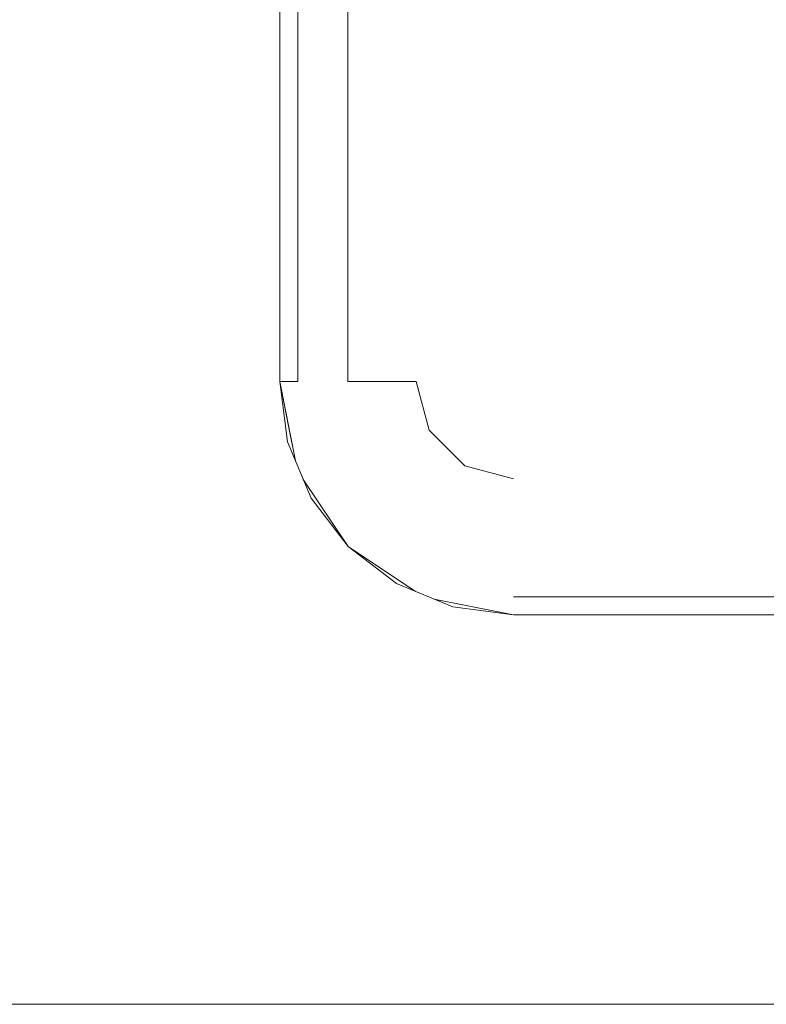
# Model space of a CAD drawing. Header units: millimetres. Extents: x -261 to 187, y -214 to 106.
# Tile 995 of 1056: x -191.936 to -191.744, y 0.298 to 0.552. Entities that reach past the tile are written whole.
import ezdxf

# ---------------------------------------------------------------- set-up
doc = ezdxf.new("R2010")
doc.units = ezdxf.units.MM
doc.header["$LTSCALE"] = 0.005
doc.header["$MEASUREMENT"] = 0
doc.layers.add('IFC-Elemento de mobília-Contorno', color=9, linetype='Continuous', lineweight=5)
doc.layers.add('IFC-Parede-Contorno', color=9, linetype='Continuous', lineweight=5)

msp = doc.modelspace()

# ---------------------------------------------------------------- linework, layer by layer
at = {"layer": 'IFC-Elemento de mobília-Contorno', "lineweight": 5}
for p, q in [((-191.86876, 0.45881), (-191.86876, 0.73934)), ((-191.86406, 0.45881), (-191.86406, 0.73934)), ((-191.85122, 0.45881), (-191.85122, 0.73934)), ((-191.86876, 0.45881), (-191.8664, 0.45881)), ((-191.86876, 0.45881), (-191.86631, 0.44652)), ((-191.86876, 0.45881), (-191.86687, 0.45881)), ((-191.86876, 0.45881), (-191.86647, 0.4473)), ((-191.86876, 0.45881), (-191.8647, 0.43839)), ((-191.86876, 0.45881), (-191.86671, 0.44325)), ((-191.86687, 0.45881), (-191.86406, 0.45881)), ((-191.85122, 0.45881), (-191.84231, 0.45881)), ((-191.85122, 0.45881), (-191.84246, 0.45881)), ((-191.84246, 0.45881), (-191.83369, 0.45881)), ((-191.83369, 0.45881), (-191.83033, 0.44628)), ((-191.86647, 0.4473), (-191.8647, 0.43839)), ((-191.86631, 0.44652), (-191.8647, 0.43839)), ((-191.83033, 0.44628), (-191.82116, 0.43712)), ((-191.86671, 0.44325), (-191.8607, 0.42875)), ((-191.82116, 0.43712), (-191.80864, 0.43376)), ((-191.86271, 0.4336), (-191.85115, 0.4163)), ((-191.8607, 0.42875), (-191.85115, 0.4163)), ((-191.85115, 0.4163), (-191.8414, 0.40978)), ((-191.85115, 0.4163), (-191.83383, 0.40473)), ((-191.85115, 0.4163), (-191.8387, 0.40675)), ((-191.8414, 0.40978), (-191.83383, 0.40473)), ((-191.8387, 0.40675), (-191.8242, 0.40074)), ((-191.80864, 0.40339), (-191.62644, 0.40339)), ((-191.82907, 0.40275), (-191.80864, 0.39869)), ((-191.82906, 0.40275), (-191.81818, 0.40059)), ((-191.8242, 0.40074), (-191.80864, 0.39869)), ((-191.81818, 0.40059), (-191.80864, 0.39869)), ((-191.80864, 0.39869), (-191.62642, 0.39869))]:
    msp.add_line(p, q, dxfattribs=at)
at = {"layer": 'IFC-Parede-Contorno', "lineweight": 5}
msp.add_line((-192.8112, 0.29845), (-188.5981, 0.29845), dxfattribs=at)

doc.saveas('drawing.dxf')
